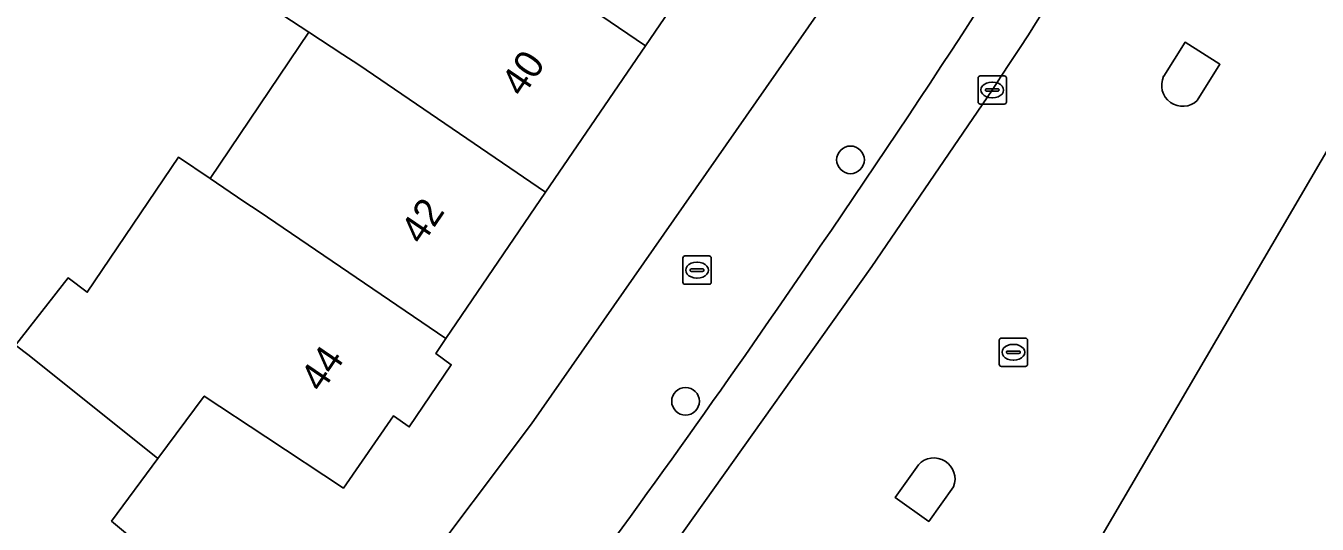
# Model space of a CAD drawing. Extents: x 161771 to 163125, y 382475 to 383179.
# Drawn here: x 162403.33 to 162448.94, y 382626.49 to 382644.09 of the extents above; entities that cross this region are included whole.
import ezdxf

# ---------------------------------------------------------------- set-up
doc = ezdxf.new("R2010")
doc.units = 0
for name, color, linetype in [('IMGEO_Boom', 7, 'Continuous'), ('IMGEO_Brandkraan', 7, 'Continuous'), ('IMGEO_Erf', 7, 'Continuous'), ('IMGEO_Kolk', 7, 'Continuous'), ('IMGEO_Pand', 7, 'Continuous'), ('IMGEO_Pand_nummerreeks', 7, 'Continuous'), ('IMGEO_Parkeervlak_open', 7, 'Continuous'), ('IMGEO_Rijbaan_lokaal_open', 7, 'Continuous'), ('IMGEO_Rioolput', 7, 'Continuous'), ('IMGEO_Verkeerseiland_gesloten', 7, 'Continuous'), ('IMGEO_Voetpad_open', 7, 'Continuous')]:
    doc.layers.add(name, color=color, linetype=linetype)

msp = doc.modelspace()

# ---------------------------------------------------------------- linework, layer by layer
at = {"layer": 'IMGEO_Boom'}
for centre in [(162432.46, 382639.354), (162426.633, 382630.828)]:
    msp.add_circle(centre, 0.489, dxfattribs=at)
at = {"layer": 'IMGEO_Brandkraan'}
for p, q in [((162426.539, 382635.032), (162426.539, 382635.884)), ((162426.614, 382635.958), (162427.466, 382635.958)), ((162427.027, 382635.738), (162427.052, 382635.738)), ((162427.54, 382635.884), (162427.54, 382635.032)), ((162426.798, 382635.452), (162426.798, 382635.464)), ((162427.236, 382635.415), (162426.838, 382635.415)), ((162426.841, 382635.501), (162427.239, 382635.501)), ((162427.05, 382635.178), (162427.025, 382635.178)), ((162427.282, 382635.464), (162427.282, 382635.452)), ((162427.466, 382634.958), (162426.614, 382634.958))]:
    msp.add_line(p, q, dxfattribs=at)
for points in [[(162426.539, 382635.032), (162426.539, 382635.884)], [(162426.614, 382635.958), (162427.466, 382635.958)], [(162427.54, 382635.884), (162427.54, 382635.032)], [(162427.466, 382634.958), (162426.614, 382634.958)]]:
    msp.add_lwpolyline(points, dxfattribs=at)
for centre, radius, start, end in [((162426.616, 382635.882), 0.0765, 91.552, 178.448), ((162426.616, 382635.882), 0.0765, 91.552, 178.448), ((162427.464, 382635.882), 0.0765, 1.552, 88.448), ((162427.464, 382635.882), 0.0765, 1.552, 88.448), ((162426.838, 382635.461), 0.0403, 85.8775, 175.7526), ((162426.835, 382635.451), 0.0366, 178.938, 274.7102), ((162427.239, 382635.458), 0.043, 264.8664, 352.4533), ((162427.243, 382635.463), 0.0386, 1.7309, 96.639), ((162426.616, 382635.034), 0.0765, 181.552, 268.448), ((162426.616, 382635.034), 0.0765, 181.552, 268.448), ((162427.464, 382635.034), 0.0765, 271.552, 358.448), ((162427.464, 382635.034), 0.0765, 271.552, 358.448)]:
    msp.add_arc(centre, radius, start, end, dxfattribs=at)
for centre, major_axis, ratio, start_param, end_param in [((162427.026, 382635.458), (-0.387, 0.002), 0.722429, 4.712389, 7.853982), ((162427.051, 382635.458), (-0.39, 0.002), 0.717154, 1.570796, 4.712389)]:
    msp.add_ellipse(centre, major_axis=major_axis, ratio=ratio, start_param=start_param, end_param=end_param, dxfattribs=at)
at = {"layer": 'IMGEO_Erf'}
for points in [[(162402.963, 382632.807), (162404.822, 382635.183), (162405.499, 382634.676), (162408.719, 382639.447), (162409.839, 382638.691), (162413.327, 382643.861), (162411.8, 382644.861), (162415.299, 382650.046), (162418.896, 382655.236), (162422.423, 382660.462), (162425.507, 382665.032), (162424.997, 382665.333), (162426.712, 382668.136), (162428.383, 382670.869), (162431.521, 382668.851), (162434.357, 382674.141), (162431.493, 382675.676), (162434.44, 382681.175)], [(162400.55, 382603.937), (162412.885, 382618.959), (162421.193, 382630.033), (162432.385, 382646.085), (162438.387, 382655.596), (162443.703, 382664.454), (162451.64, 382678.977)], [(162428.738, 382648.554), (162425.214, 382643.385), (162421.691, 382638.215), (162418.168, 382633.046), (162417.808, 382632.518), (162418.357, 382632.114), (162416.874, 382629.921), (162416.324, 382630.315), (162414.551, 382627.759), (162411.812, 382629.572), (162409.635, 382631.012), (162407.997, 382628.803), (162406.358, 382626.593), (162408.349, 382624.937), (162410.931, 382622.789), (162408.993, 382620.427), (162409.532, 382619.984), (162407.849, 382617.796), (162407.293, 382618.33), (162406.871, 382617.818), (162402.886, 382612.981)]]:
    msp.add_lwpolyline(points, dxfattribs=at)
at = {"layer": 'IMGEO_Kolk'}
for p, q in [((162436.966, 382641.395), (162436.966, 382642.247)), ((162437.041, 382642.321), (162437.893, 382642.321)), ((162437.454, 382642.101), (162437.479, 382642.101)), ((162437.967, 382642.247), (162437.967, 382641.395)), ((162437.225, 382641.815), (162437.225, 382641.827)), ((162437.663, 382641.778), (162437.265, 382641.778)), ((162437.268, 382641.864), (162437.666, 382641.864)), ((162437.477, 382641.541), (162437.452, 382641.541)), ((162437.709, 382641.827), (162437.709, 382641.815)), ((162437.893, 382641.321), (162437.041, 382641.321))]:
    msp.add_line(p, q, dxfattribs=at)
for points in [[(162436.966, 382641.395), (162436.966, 382642.247)], [(162437.041, 382642.321), (162437.893, 382642.321)], [(162437.967, 382642.247), (162437.967, 382641.395)], [(162437.893, 382641.321), (162437.041, 382641.321)]]:
    msp.add_lwpolyline(points, dxfattribs=at)
for centre, radius, start, end in [((162437.043, 382642.245), 0.0765, 91.552, 178.448), ((162437.043, 382642.245), 0.0765, 91.552, 178.448), ((162437.891, 382642.245), 0.0765, 1.552, 88.448), ((162437.891, 382642.245), 0.0765, 1.552, 88.448), ((162437.265, 382641.824), 0.0403, 85.8775, 175.7526), ((162437.262, 382641.814), 0.0366, 178.938, 274.7102), ((162437.666, 382641.821), 0.043, 264.8664, 352.4533), ((162437.67, 382641.826), 0.0386, 1.7309, 96.639), ((162437.043, 382641.397), 0.0765, 181.552, 268.448), ((162437.043, 382641.397), 0.0765, 181.552, 268.448), ((162437.891, 382641.397), 0.0765, 271.552, 358.448), ((162437.891, 382641.397), 0.0765, 271.552, 358.448)]:
    msp.add_arc(centre, radius, start, end, dxfattribs=at)
for centre, major_axis, ratio, start_param, end_param in [((162437.453, 382641.821), (-0.387, 0.002), 0.722429, 4.712389, 7.853982), ((162437.478, 382641.821), (-0.39, 0.002), 0.717154, 1.570796, 4.712389)]:
    msp.add_ellipse(centre, major_axis=major_axis, ratio=ratio, start_param=start_param, end_param=end_param, dxfattribs=at)
at = {"layer": 'IMGEO_Pand'}
for points in [[(162428.738, 382648.554), (162422.133, 382653.048), (162418.896, 382655.236), (162415.299, 382650.046), (162418.613, 382647.876), (162425.214, 382643.385)], [(162418.613, 382647.876), (162415.299, 382650.046), (162411.8, 382644.861), (162413.327, 382643.861), (162414.533, 382643.072), (162415.094, 382642.704), (162421.691, 382638.215), (162425.214, 382643.385)], [(162421.691, 382638.215), (162415.094, 382642.704), (162414.533, 382643.072), (162413.327, 382643.861), (162409.839, 382638.691), (162411.033, 382637.885), (162411.575, 382637.532), (162418.168, 382633.046)], [(162418.168, 382633.046), (162411.575, 382637.532), (162411.033, 382637.885), (162409.839, 382638.691), (162408.719, 382639.447), (162405.499, 382634.676), (162404.822, 382635.183), (162402.963, 382632.807), (162403.454, 382632.444), (162407.997, 382628.803), (162409.635, 382631.012), (162411.812, 382629.572), (162414.551, 382627.759), (162416.324, 382630.315), (162416.874, 382629.921), (162418.357, 382632.114), (162417.808, 382632.518)], [(162400.552, 382622.994), (162406.871, 382617.818), (162407.293, 382618.33), (162407.849, 382617.796), (162409.532, 382619.984), (162408.993, 382620.427), (162410.931, 382622.789), (162408.349, 382624.937), (162406.358, 382626.593), (162407.997, 382628.803), (162403.454, 382632.444), (162402.963, 382632.807), (162400.9, 382630.171), (162401.566, 382629.645), (162397.899, 382625.166)]]:
    msp.add_lwpolyline(points, close=True, dxfattribs=at)
at = {"layer": 'IMGEO_Parkeervlak_open'}
msp.add_lwpolyline([(162406.248, 382600.285), (162409.905, 382604.413), (162416.618, 382612.746), (162423.207, 382621.752), (162426.587, 382626.258), (162433.213, 382635.583), (162437.466, 382641.817)], dxfattribs=at)
for centre, radius, start, end in [((162074.96, 382879.557), 433.51, 326.74218, 331.68168), ((162095.693, 382866.449), 407.016, 325.46872, 328.59913), ((162129.235, 382841.437), 365.209, 323.21535, 325.71848)]:
    msp.add_arc(centre, radius, start, end, dxfattribs=at)
at = {"layer": 'IMGEO_Rijbaan_lokaal_open'}
for points in [[(162404.135, 382574.905), (162406.193, 382577.683), (162407.992, 382580.104), (162411.216, 382584.51), (162411.282, 382584.599), (162428.004, 382607.232), (162439.892, 382623.551), (162440.057, 382623.883), (162450.381, 382641.534), (162450.597, 382641.828), (162451.23, 382642.792), (162451.763, 382643.729), (162454.89, 382648.901), (162458.673, 382655.168), (162463.316, 382663.492), (162468.158, 382672.932), (162472.466, 382682.195)], [(162443.522, 382642.305), (162444.277, 382643.505), (162445.511, 382642.729)], [(162445.511, 382642.729), (162444.708, 382641.452)], [(162437.466, 382641.817), (162433.213, 382635.583), (162426.587, 382626.258), (162423.207, 382621.752), (162416.618, 382612.746), (162409.905, 382604.413), (162406.248, 382600.285), (162405.935, 382599.931), (162403.952, 382598.14), (162402.538, 382596.903), (162398.128, 382592.945)], [(162450.597, 382641.828), (162450.381, 382641.534), (162440.057, 382623.883), (162439.892, 382623.551)], [(162436.1, 382627.81), (162435.223, 382626.583), (162434.037, 382627.431), (162434.861, 382628.584)]]:
    msp.add_lwpolyline(points, dxfattribs=at)
for centre, radius, start, end in [((162074.96, 382879.557), 433.51, 326.74218, 331.68168), ((162444.193, 382641.987), 0.743, 154.6189, 313.9318), ((162435.41, 382628.084), 0.742, 338.3406, 137.6736)]:
    msp.add_arc(centre, radius, start, end, dxfattribs=at)
at = {"layer": 'IMGEO_Rioolput'}
for p, q in [((162437.715, 382632.132), (162437.715, 382632.984)), ((162437.79, 382633.058), (162438.642, 382633.058)), ((162438.203, 382632.838), (162438.228, 382632.838)), ((162438.716, 382632.984), (162438.716, 382632.132)), ((162437.974, 382632.552), (162437.974, 382632.564)), ((162438.412, 382632.515), (162438.014, 382632.515)), ((162438.017, 382632.601), (162438.415, 382632.601)), ((162438.458, 382632.564), (162438.458, 382632.552)), ((162438.642, 382632.058), (162437.79, 382632.058)), ((162438.226, 382632.278), (162438.201, 382632.278))]:
    msp.add_line(p, q, dxfattribs=at)
for points in [[(162437.715, 382632.132), (162437.715, 382632.984)], [(162437.79, 382633.058), (162438.642, 382633.058)], [(162438.716, 382632.984), (162438.716, 382632.132)], [(162438.642, 382632.058), (162437.79, 382632.058)]]:
    msp.add_lwpolyline(points, dxfattribs=at)
for centre, radius, start, end in [((162437.792, 382632.982), 0.0765, 91.552, 178.448), ((162437.792, 382632.982), 0.0765, 91.552, 178.448), ((162438.64, 382632.982), 0.0765, 1.552, 88.448), ((162438.64, 382632.982), 0.0765, 1.552, 88.448), ((162438.014, 382632.561), 0.0403, 85.8775, 175.7526), ((162438.011, 382632.551), 0.0366, 178.938, 274.7102), ((162438.415, 382632.558), 0.043, 264.8664, 352.4533), ((162438.419, 382632.563), 0.0386, 1.7309, 96.639), ((162437.792, 382632.134), 0.0765, 181.552, 268.448), ((162437.792, 382632.134), 0.0765, 181.552, 268.448), ((162438.64, 382632.134), 0.0765, 271.552, 358.448), ((162438.64, 382632.134), 0.0765, 271.552, 358.448)]:
    msp.add_arc(centre, radius, start, end, dxfattribs=at)
for centre, major_axis, ratio, start_param, end_param in [((162438.202, 382632.558), (-0.387, 0.002), 0.722429, 4.712389, 7.853982), ((162438.227, 382632.558), (-0.39, 0.002), 0.717154, 1.570796, 4.712389)]:
    msp.add_ellipse(centre, major_axis=major_axis, ratio=ratio, start_param=start_param, end_param=end_param, dxfattribs=at)
at = {"layer": 'IMGEO_Verkeerseiland_gesloten'}
for points in [[(162444.708, 382641.452), (162445.511, 382642.729), (162444.277, 382643.505), (162443.522, 382642.305)], [(162434.861, 382628.584), (162434.037, 382627.431), (162435.223, 382626.583), (162436.1, 382627.81)]]:
    msp.add_lwpolyline(points, dxfattribs=at)
for centre, radius, start, end in [((162444.193, 382641.987), 0.743, 154.6189, 313.9318), ((162435.41, 382628.084), 0.742, 338.3406, 137.6736)]:
    msp.add_arc(centre, radius, start, end, dxfattribs=at)
at = {"layer": 'IMGEO_Voetpad_open'}
msp.add_lwpolyline([(162483.186, 382760.323), (162482.438, 382760.49), (162481.155, 382756.282), (162479.277, 382750), (162475.552, 382737.539), (162469.715, 382720.652), (162462.007, 382700.842), (162457.539, 382690.752), (162451.64, 382678.977), (162443.703, 382664.454), (162438.387, 382655.596), (162432.385, 382646.085), (162421.193, 382630.033), (162412.885, 382618.959), (162400.55, 382603.937), (162397.717, 382600.824), (162401.803, 382597.737), (162402.538, 382596.903), (162403.952, 382598.14), (162405.935, 382599.931), (162406.248, 382600.285)], dxfattribs=at)
for centre, radius, start, end in [((162095.693, 382866.449), 407.016, 325.46872, 328.59913), ((162129.235, 382841.437), 365.209, 323.21535, 325.71848)]:
    msp.add_arc(centre, radius, start, end, dxfattribs=at)

# ---------------------------------------------------------------- texts
at = {"layer": 'IMGEO_Pand_nummerreeks'}
for s, p in [('40', (162420.874, 382641.53)), ('42', (162417.322, 382636.311)), ('44', (162413.777, 382631.1))]:
    msp.add_text(s, height=1, rotation=55.7717, dxfattribs=at).set_placement(p)

doc.saveas('drawing.dxf')
